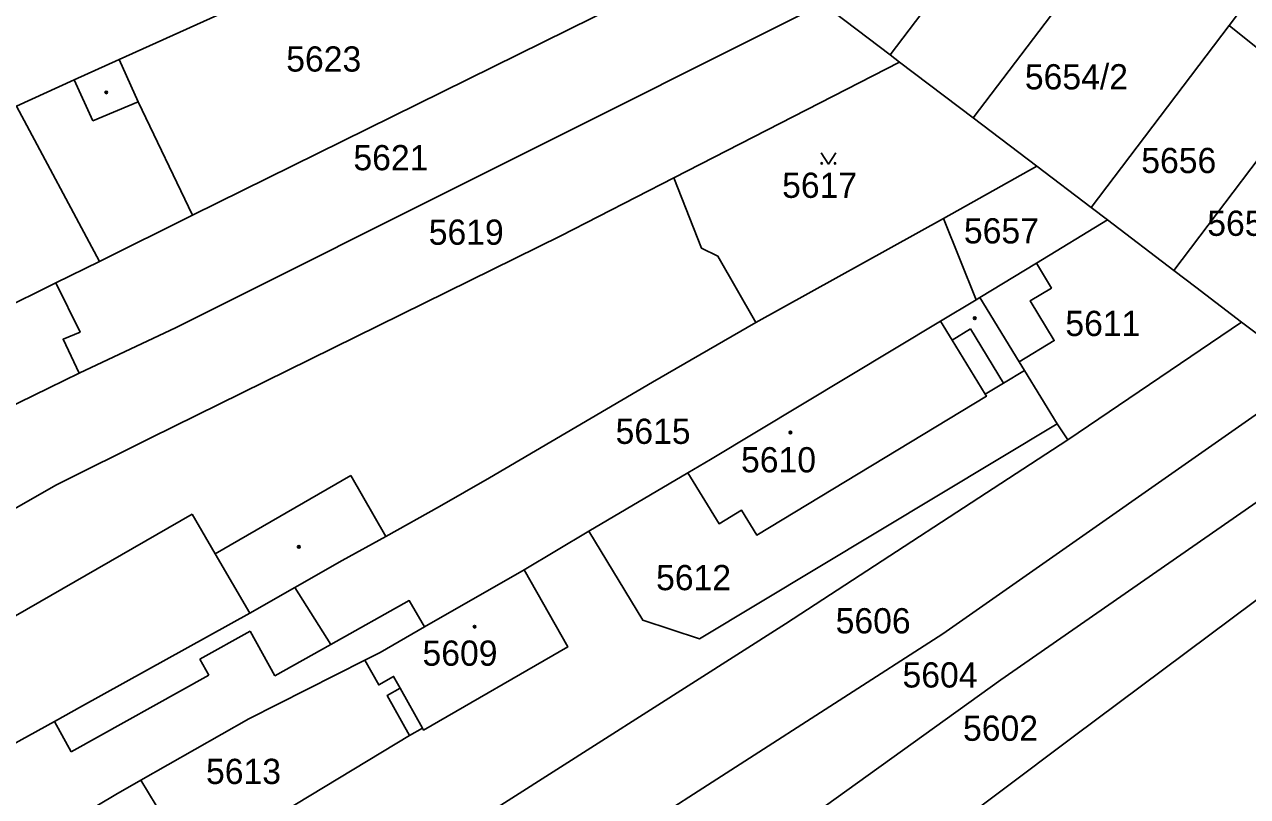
# Model space of a CAD drawing. Extents: x -596233 to -595156, y -1161235 to -1159375.
# Drawn here: x -595293.6 to -595211.2, y -1160802.6 to -1160750.5 of the extents above; entities that cross this region are included whole.
import ezdxf

# ---------------------------------------------------------------- set-up
doc = ezdxf.new("R2010")
doc.units = 0
for name, color, linetype in [('KN_CAR_KR', 7, 'Continuous'), ('KN_KULTURY', 7, 'Continuous'), ('KN_PARC_CIS_POZ', 7, 'Continuous'), ('KN_PARC_CIS_STAV', 7, 'Continuous'), ('KN_PARC_PLOCHA', 7, 'Continuous'), ('parcely_l', 7, 'Continuous')]:
    doc.layers.add(name, color=color, linetype=linetype)

msp = doc.modelspace()

# ---------------------------------------------------------------- linework, layer by layer
at = {"layer": 'KN_CAR_KR'}
for points in [[(-595290.27, -1160754.26), (-595289.03, -1160757.01)], [(-595289.03, -1160757.01), (-595285.97, -1160755.73)], [(-595294.16, -1160756.02), (-595288.58, -1160766.49)], [(-595229.2, -1160768.92), (-595226.54, -1160773.26)], [(-595231.07, -1160771.8), (-595231.85, -1160770.53)], [(-595231.07, -1160771.8), (-595229.83, -1160771.04)], [(-595229.83, -1160771.04), (-595227.6, -1160774.7)], [(-595228.84, -1160775.45), (-595231.07, -1160771.8)], [(-595280.77, -1160786.19), (-595271.62, -1160780.93)], [(-595271.62, -1160780.93), (-595269.27, -1160785.02)], [(-595282.32, -1160783.53), (-595296.63, -1160791.75)], [(-595280.77, -1160786.19), (-595282.32, -1160783.53)], [(-595280.77, -1160786.19), (-595278.44, -1160790.19)], [(-595281.8, -1160793.29), (-595278.42, -1160791.41)], [(-595278.42, -1160791.41), (-595276.75, -1160794.41)], [(-595276.75, -1160794.41), (-595272.96, -1160792.3)], [(-595281.19, -1160794.38), (-595281.8, -1160793.29)], [(-595290.47, -1160799.55), (-595281.19, -1160794.38)], [(-595268.3, -1160795.25), (-595266.78, -1160797.95)], [(-595291.6, -1160797.49), (-595290.47, -1160799.55)]]:
    msp.add_lwpolyline(points, dxfattribs=at)
at = {"layer": 'KN_KULTURY'}
msp.add_lwpolyline([(-595239.9118, -1160759.1816), (-595239.4118, -1160759.9316), (-595238.9118, -1160759.1816)], dxfattribs=at)
for centre, radius in [((-595288.11, -1160755.1), 0.09), ((-595288.11, -1160755.1), 0.0398), ((-595239.862, -1160759.8814), 0.05), ((-595238.9626, -1160759.8814), 0.05), ((-595229.55, -1160770.32), 0.09), ((-595229.55, -1160770.32), 0.0398), ((-595241.98, -1160778.02), 0.09), ((-595241.98, -1160778.02), 0.0398), ((-595275.13, -1160785.73), 0.09), ((-595275.13, -1160785.73), 0.0398), ((-595263.27, -1160791.11), 0.09), ((-595263.27, -1160791.11), 0.0398)]:
    msp.add_circle(centre, radius, dxfattribs=at)
at = {"layer": 'KN_PARC_PLOCHA'}
for points in [[(-595226.84, -1160741.5), (-595235.25, -1160752.57), (-595239.78, -1160749.13), (-595240.84, -1160748.33), (-595232.57, -1160737.43)], [(-595250.04, -1160741.29), (-595245.17, -1160745.04), (-595282.29, -1160763.38), (-595285.97, -1160755.73), (-595287.25, -1160752.89), (-595279.51, -1160749.4), (-595273.88, -1160746.85), (-595267.89, -1160744.15), (-595254.43, -1160737.98)], [(-595197.97, -1160743.16), (-595204.83, -1160752.2), (-595205.28, -1160752.8), (-595206.92, -1160754.97), (-595212.39, -1160750.59), (-595211.9, -1160749.94), (-595210.75, -1160748.43), (-595210.67, -1160748.33), (-595203.54, -1160738.93)], [(-595220.38, -1160744.59), (-595229.66, -1160756.82), (-595234.61, -1160753.06), (-595235.25, -1160752.57), (-595226.84, -1160741.5), (-595225.92, -1160740.29)], [(-595211.9, -1160749.94), (-595212.39, -1160750.59), (-595221.7, -1160762.86), (-595225.37, -1160760.08), (-595229.66, -1160756.82), (-595220.38, -1160744.59), (-595219.85, -1160743.9)], [(-595240.84, -1160748.33), (-595239.78, -1160749.13), (-595283.39, -1160770.94), (-595289.94, -1160774.03), (-595291.02, -1160771.74), (-595289.88, -1160771.26), (-595291.52, -1160767.94), (-595288.58, -1160766.49), (-595282.29, -1160763.38), (-595245.17, -1160745.04)], [(-595235.25, -1160752.57), (-595234.61, -1160753.06), (-595249.83, -1160760.86), (-595257.45, -1160764.76), (-595285.11, -1160778.38), (-595291.47, -1160781.56), (-595296.42, -1160784.35), (-595299.63, -1160778.74), (-595297.18, -1160777.55), (-595291.97, -1160775.02), (-595289.94, -1160774.03), (-595283.39, -1160770.94), (-595239.78, -1160749.13)], [(-595206.92, -1160754.97), (-595216.12, -1160767.1), (-595220.6, -1160763.7), (-595221.7, -1160762.86), (-595212.39, -1160750.59)], [(-595198.45, -1160757.01), (-595209.76, -1160771.93), (-595211.55, -1160770.58), (-595214.64, -1160768.22), (-595216.12, -1160767.1), (-595206.92, -1160754.97), (-595205.28, -1160752.8), (-595204.83, -1160752.2)], [(-595282.29, -1160763.38), (-595288.58, -1160766.49), (-595291.52, -1160767.94), (-595299.32, -1160771.8), (-595302.36, -1160773.28), (-595313.41, -1160778.28), (-595322.1, -1160782.59), (-595331.15, -1160772.45), (-595322.43, -1160768.55), (-595321.19, -1160768), (-595313.26, -1160764.35), (-595312.44, -1160764), (-595307.34, -1160761.85), (-595306.42, -1160761.46), (-595305, -1160760.84), (-595299.41, -1160758.38), (-595298.56, -1160758), (-595294.16, -1160756.02), (-595290.27, -1160754.26), (-595287.25, -1160752.89), (-595285.97, -1160755.73)], [(-595229.66, -1160756.82), (-595225.37, -1160760.08), (-595231.65, -1160763.6), (-595244.31, -1160770.62), (-595246.87, -1160766.15), (-595247.98, -1160765.61), (-595249.83, -1160760.86), (-595234.61, -1160753.06)], [(-595221.7, -1160762.86), (-595220.6, -1160763.7), (-595225.39, -1160766.61), (-595229.2, -1160768.92), (-595229.45, -1160769.08), (-595231.65, -1160763.6), (-595225.37, -1160760.08)], [(-595229.45, -1160769.08), (-595231.85, -1160770.53), (-595247.37, -1160779.84), (-595248.89, -1160780.74), (-595255.56, -1160784.68), (-595259.94, -1160787.27), (-595266.66, -1160791.13), (-595267.68, -1160789.35), (-595272.96, -1160792.3), (-595275.39, -1160788.46), (-595272.2, -1160786.65), (-595269.27, -1160785.02), (-595265.64, -1160783), (-595262.28, -1160781.07), (-595251.28, -1160774.62), (-595244.31, -1160770.62), (-595231.65, -1160763.6)], [(-595216.12, -1160767.1), (-595214.64, -1160768.22), (-595211.55, -1160770.58), (-595223.26, -1160778.52), (-595223.98, -1160777.44), (-595226.18, -1160773.84), (-595226.54, -1160773.26), (-595224.18, -1160771.83), (-595225.81, -1160769.15), (-595224.38, -1160768.29), (-595225.39, -1160766.61), (-595220.6, -1160763.7)], [(-595226.18, -1160773.84), (-595227.6, -1160774.7), (-595228.84, -1160775.45), (-595228.76, -1160775.58), (-595244.25, -1160784.94), (-595245.28, -1160783.25), (-595246.79, -1160784.17), (-595248.89, -1160780.74), (-595247.37, -1160779.84), (-595231.85, -1160770.53), (-595229.45, -1160769.08), (-595229.2, -1160768.92), (-595225.39, -1160766.61), (-595224.38, -1160768.29), (-595225.81, -1160769.15), (-595224.18, -1160771.83), (-595226.54, -1160773.26)], [(-595289.94, -1160774.03), (-595291.97, -1160775.02), (-595297.18, -1160777.55), (-595299.63, -1160778.74), (-595309.18, -1160783.39), (-595317.35, -1160787.9), (-595322.1, -1160782.59), (-595313.41, -1160778.28), (-595302.36, -1160773.28), (-595299.32, -1160771.8), (-595291.52, -1160767.94), (-595289.88, -1160771.26), (-595291.02, -1160771.74)], [(-595209.76, -1160771.93), (-595206.81, -1160774.17), (-595231.7, -1160791.59), (-595259.66, -1160809.56), (-595264.05, -1160804.75), (-595242.31, -1160790.92), (-595223.26, -1160778.52), (-595211.55, -1160770.58)], [(-595223.98, -1160777.44), (-595248.1, -1160791.92), (-595251.93, -1160790.66), (-595255.56, -1160784.68), (-595248.89, -1160780.74), (-595246.79, -1160784.17), (-595245.28, -1160783.25), (-595244.25, -1160784.94), (-595228.76, -1160775.58), (-595228.84, -1160775.45), (-595227.6, -1160774.7), (-595226.18, -1160773.84)], [(-595202.71, -1160777.29), (-595227.78, -1160794.69), (-595255.91, -1160814.88), (-595261, -1160818.43), (-595264.73, -1160821.03), (-595268.52, -1160815.62), (-595265.53, -1160813.55), (-595259.66, -1160809.56), (-595231.7, -1160791.59), (-595206.81, -1160774.17)], [(-595200.22, -1160779.18), (-595198.33, -1160780.61), (-595207.66, -1160787.16), (-595222.92, -1160798.53), (-595242.68, -1160813.39), (-595251.47, -1160820.08), (-595255.91, -1160814.88), (-595227.78, -1160794.69), (-595202.71, -1160777.29)], [(-595190.25, -1160786.75), (-595213.75, -1160805.78), (-595235.77, -1160822.47), (-595237.47, -1160820.23), (-595242.68, -1160813.39), (-595222.92, -1160798.53), (-595207.66, -1160787.16), (-595198.33, -1160780.61)], [(-595267.66, -1160798.44), (-595269.17, -1160795.74), (-595268.3, -1160795.25), (-595268.74, -1160794.46), (-595269.74, -1160795.03), (-595270.68, -1160793.37), (-595269.65, -1160792.85), (-595266.66, -1160791.13), (-595259.94, -1160787.27), (-595256.99, -1160792.47), (-595266.71, -1160798.08), (-595266.78, -1160797.95)], [(-595266.66, -1160791.13), (-595269.65, -1160792.85), (-595270.68, -1160793.37), (-595278.51, -1160797.31), (-595285.79, -1160801.46), (-595287.46, -1160802.41), (-595290.86, -1160804.43), (-595299.27, -1160809.42), (-595303.83, -1160803.98), (-595295.25, -1160799.17), (-595295.1, -1160799.43), (-595291.6, -1160797.49), (-595289.71, -1160796.44), (-595278.44, -1160790.19), (-595275.39, -1160788.46), (-595272.96, -1160792.3), (-595267.68, -1160789.35)], [(-595267.66, -1160798.44), (-595283.99, -1160808.31), (-595286.55, -1160803.96), (-595286.3, -1160803.81), (-595286.16, -1160804.03), (-595284.75, -1160803.17), (-595285.79, -1160801.46), (-595278.51, -1160797.31), (-595270.68, -1160793.37), (-595269.74, -1160795.03), (-595268.74, -1160794.46), (-595268.3, -1160795.25), (-595269.17, -1160795.74)]]:
    msp.add_lwpolyline(points, close=True, dxfattribs=at)
for points in [[(-595295.24, -1160742.85), (-595293.19, -1160742.03), (-595287.05, -1160739.54), (-595283.82, -1160738.26), (-595281.46, -1160744.19), (-595281.26, -1160744.86), (-595280.72, -1160746.28), (-595279.51, -1160749.4), (-595287.25, -1160752.89), (-595290.27, -1160754.26), (-595294.16, -1160756.02)], [(-595296.42, -1160784.35), (-595291.47, -1160781.56), (-595285.11, -1160778.38), (-595257.45, -1160764.76), (-595249.83, -1160760.86), (-595247.98, -1160765.61), (-595246.87, -1160766.15), (-595244.31, -1160770.62), (-595251.28, -1160774.62), (-595262.28, -1160781.07), (-595265.64, -1160783), (-595269.27, -1160785.02), (-595272.2, -1160786.65), (-595275.39, -1160788.46), (-595278.44, -1160790.19), (-595289.71, -1160796.44), (-595291.6, -1160797.49), (-595295.1, -1160799.43)], [(-595283.99, -1160808.31), (-595267.66, -1160798.44), (-595266.78, -1160797.95), (-595266.71, -1160798.08), (-595256.99, -1160792.47), (-595259.94, -1160787.27), (-595255.56, -1160784.68), (-595251.93, -1160790.66), (-595248.1, -1160791.92), (-595223.98, -1160777.44), (-595223.26, -1160778.52), (-595242.31, -1160790.92), (-595264.05, -1160804.75)], [(-595290.86, -1160804.43), (-595287.46, -1160802.41), (-595285.79, -1160801.46), (-595284.75, -1160803.17)]]:
    msp.add_lwpolyline(points, dxfattribs=at)
at = {"layer": 'parcely_l'}
for points in [[(-595226.84, -1160741.5), (-595235.25, -1160752.57)], [(-595282.29, -1160763.38), (-595245.17, -1160745.04)], [(-595220.38, -1160744.59), (-595229.66, -1160756.82)], [(-595239.78, -1160749.13), (-595283.39, -1160770.94), (-595289.94, -1160774.03)], [(-595235.25, -1160752.57), (-595239.78, -1160749.13)], [(-595279.51, -1160749.4), (-595287.25, -1160752.89)], [(-595211.9, -1160749.94), (-595212.39, -1160750.59)], [(-595221.7, -1160762.86), (-595212.39, -1160750.59)], [(-595212.39, -1160750.59), (-595206.92, -1160754.97)], [(-595234.61, -1160753.06), (-595235.25, -1160752.57)], [(-595287.25, -1160752.89), (-595290.27, -1160754.26), (-595294.16, -1160756.02), (-595298.56, -1160758), (-595299.41, -1160758.38), (-595305, -1160760.84), (-595306.42, -1160761.46), (-595307.34, -1160761.85), (-595312.44, -1160764), (-595313.26, -1160764.35), (-595321.19, -1160768), (-595322.43, -1160768.55)], [(-595282.29, -1160763.38), (-595285.97, -1160755.73), (-595287.25, -1160752.89)], [(-595249.83, -1160760.86), (-595234.61, -1160753.06)], [(-595234.61, -1160753.06), (-595229.66, -1160756.82)], [(-595206.92, -1160754.97), (-595216.12, -1160767.1)], [(-595229.66, -1160756.82), (-595225.37, -1160760.08)], [(-595225.37, -1160760.08), (-595231.65, -1160763.6)], [(-595225.37, -1160760.08), (-595221.7, -1160762.86)], [(-595249.83, -1160760.86), (-595257.45, -1160764.76), (-595285.11, -1160778.38), (-595291.47, -1160781.56), (-595296.42, -1160784.35)], [(-595244.31, -1160770.62), (-595246.87, -1160766.15), (-595247.98, -1160765.61), (-595249.83, -1160760.86)], [(-595221.7, -1160762.86), (-595220.6, -1160763.7)], [(-595291.52, -1160767.94), (-595288.58, -1160766.49), (-595282.29, -1160763.38)], [(-595231.65, -1160763.6), (-595244.31, -1160770.62)], [(-595229.45, -1160769.08), (-595231.65, -1160763.6)], [(-595225.39, -1160766.61), (-595220.6, -1160763.7)], [(-595220.6, -1160763.7), (-595216.12, -1160767.1)], [(-595225.39, -1160766.61), (-595229.2, -1160768.92), (-595229.45, -1160769.08)], [(-595226.18, -1160773.84), (-595226.54, -1160773.26), (-595224.18, -1160771.83), (-595225.81, -1160769.15), (-595224.38, -1160768.29), (-595225.39, -1160766.61)], [(-595216.12, -1160767.1), (-595214.64, -1160768.22), (-595211.55, -1160770.58)], [(-595322.1, -1160782.59), (-595313.41, -1160778.28), (-595302.36, -1160773.28), (-595299.32, -1160771.8), (-595291.52, -1160767.94)], [(-595291.52, -1160767.94), (-595289.88, -1160771.26), (-595291.02, -1160771.74), (-595289.94, -1160774.03)], [(-595229.45, -1160769.08), (-595231.85, -1160770.53), (-595247.37, -1160779.84), (-595248.89, -1160780.74)], [(-595275.39, -1160788.46), (-595272.2, -1160786.65), (-595269.27, -1160785.02), (-595265.64, -1160783), (-595262.28, -1160781.07), (-595251.28, -1160774.62), (-595244.31, -1160770.62)], [(-595223.26, -1160778.52), (-595211.55, -1160770.58)], [(-595211.55, -1160770.58), (-595209.76, -1160771.93)], [(-595289.94, -1160774.03), (-595291.97, -1160775.02), (-595297.18, -1160777.55), (-595299.63, -1160778.74)], [(-595248.89, -1160780.74), (-595246.79, -1160784.17), (-595245.28, -1160783.25), (-595244.25, -1160784.94), (-595228.76, -1160775.58), (-595228.84, -1160775.45), (-595227.6, -1160774.7), (-595226.18, -1160773.84)], [(-595226.18, -1160773.84), (-595223.98, -1160777.44)], [(-595206.81, -1160774.17), (-595231.7, -1160791.59), (-595259.66, -1160809.56)], [(-595202.71, -1160777.29), (-595227.78, -1160794.69), (-595255.91, -1160814.88)], [(-595223.98, -1160777.44), (-595248.1, -1160791.92), (-595251.93, -1160790.66), (-595255.56, -1160784.68)], [(-595223.26, -1160778.52), (-595223.98, -1160777.44)], [(-595264.05, -1160804.75), (-595242.31, -1160790.92), (-595223.26, -1160778.52)], [(-595242.68, -1160813.39), (-595222.92, -1160798.53), (-595207.66, -1160787.16), (-595198.33, -1160780.61)], [(-595255.56, -1160784.68), (-595248.89, -1160780.74)], [(-595255.56, -1160784.68), (-595259.94, -1160787.27)], [(-595267.66, -1160798.44), (-595266.78, -1160797.95), (-595266.71, -1160798.08), (-595256.99, -1160792.47), (-595259.94, -1160787.27)], [(-595259.94, -1160787.27), (-595266.66, -1160791.13)], [(-595275.39, -1160788.46), (-595278.44, -1160790.19), (-595289.71, -1160796.44), (-595291.6, -1160797.49), (-595295.1, -1160799.43), (-595295.25, -1160799.17), (-595303.83, -1160803.98)], [(-595266.66, -1160791.13), (-595267.68, -1160789.35), (-595272.96, -1160792.3), (-595275.39, -1160788.46)], [(-595266.66, -1160791.13), (-595269.65, -1160792.85), (-595270.68, -1160793.37)], [(-595270.68, -1160793.37), (-595278.51, -1160797.31), (-595285.79, -1160801.46)], [(-595270.68, -1160793.37), (-595269.74, -1160795.03), (-595268.74, -1160794.46), (-595268.3, -1160795.25), (-595269.17, -1160795.74), (-595267.66, -1160798.44)], [(-595285.79, -1160801.46), (-595284.75, -1160803.17), (-595286.16, -1160804.03), (-595286.3, -1160803.81), (-595286.55, -1160803.96), (-595283.99, -1160808.31), (-595267.66, -1160798.44)], [(-595299.27, -1160809.42), (-595290.86, -1160804.43), (-595287.46, -1160802.41), (-595285.79, -1160801.46)]]:
    msp.add_lwpolyline(points, dxfattribs=at)

# ---------------------------------------------------------------- texts
at = {"layer": 'KN_PARC_CIS_POZ'}
for s, p in [('5623', (-595275.9766, -1160753.7)), ('5654/2', (-595226.1666, -1160754.9)), ('5621', (-595271.4466, -1160760.35)), ('5656', (-595218.3166, -1160760.54)), ('5617', (-595242.5366, -1160762.21)), ('5658/1', (-595213.8666, -1160764.77)), ('5619', (-595266.3666, -1160765.37)), ('5657', (-595230.2766, -1160765.28)), ('5611', (-595223.4366, -1160771.52)), ('5615', (-595253.7666, -1160778.79)), ('5612', (-595251.0366, -1160788.65)), ('5606', (-595238.9266, -1160791.56)), ('5604', (-595234.4166, -1160795.21)), ('5602', (-595230.3366, -1160798.8)), ('5613', (-595281.3866, -1160801.71))]:
    msp.add_text(s, height=1.7, dxfattribs=at).set_placement(p)
at = {"layer": 'KN_PARC_CIS_STAV'}
for s, p in [('5610', (-595245.3066, -1160780.71)), ('5609', (-595266.7866, -1160793.74))]:
    msp.add_text(s, height=1.7, dxfattribs=at).set_placement(p)

doc.saveas('drawing.dxf')
